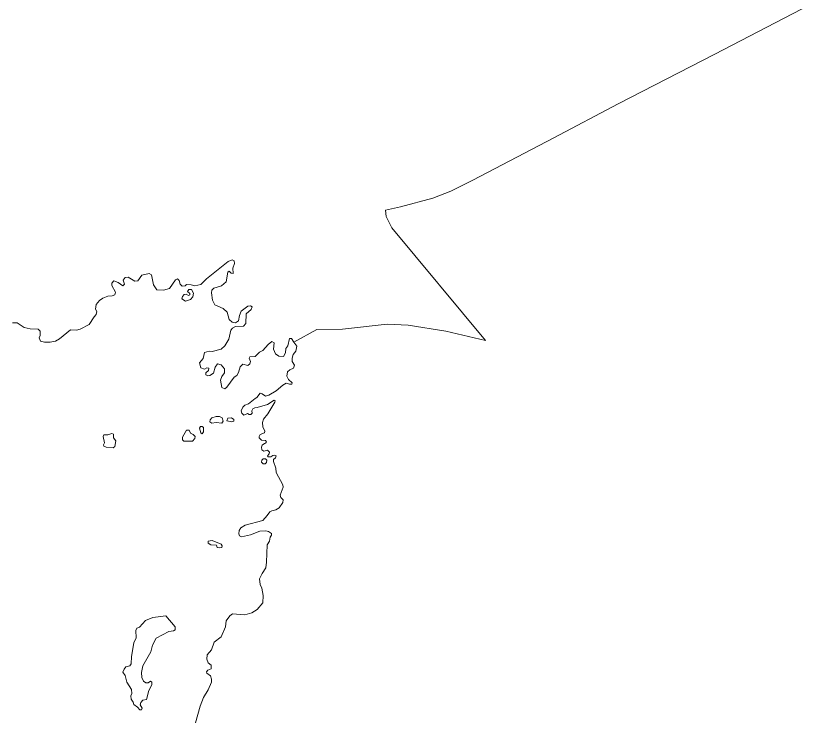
# Model space of a CAD drawing. Extents: x 369010 to 735936, y 6377141 to 6616555.
# Drawn here: x 413706 to 416653, y 6456293 to 6458861 of the extents above; entities that cross this region are included whole.
import ezdxf

# ---------------------------------------------------------------- set-up
doc = ezdxf.new("R2010")
doc.units = 0
doc.header["$LTSCALE"] = 40
doc.layers.add('3', color=7, linetype='Continuous', lineweight=13)

msp = doc.modelspace()

# ---------------------------------------------------------------- linework, layer by layer
at = {"layer": '3'}
for points in [[(416652.68, 6458919.16), (416271.2, 6458721.71), (415916.36, 6458539.66), (415680.35, 6458414.37), (415382.94, 6458259.63), (415301.84, 6458219.08), (415236.3, 6458193.59), (415116.97, 6458161.48), (415062.02, 6458148.41), (415064.01, 6458126.07), (415084.86, 6458084.36), (415428.78, 6457670.6), (415283.3, 6457705.02), (415145.77, 6457726.87), (415068.65, 6457730.84), (414903.64, 6457712.8), (414810.62, 6457711.48), (414726.05, 6457664.97), (414736.81, 6457649.58), (414732.67, 6457631.54), (414723.73, 6457618.96), (414719.27, 6457606.38), (414720.09, 6457593.31), (414728.2, 6457580.56), (414724.56, 6457569.31), (414711.49, 6457563.02), (414702.05, 6457556.24), (414700.23, 6457539.19), (414706.19, 6457527.77), (414719.27, 6457515.19), (414717.78, 6457510.23), (414710.16, 6457510.72), (414697.59, 6457514.36), (414685.01, 6457507.08), (414660.51, 6457485.4), (414634.2, 6457470.17), (414621.45, 6457466.7), (414609.37, 6457475.3), (414601.92, 6457477.29), (414589.35, 6457461.73), (414583.39, 6457458.09), (414559.22, 6457437.9), (414545.98, 6457432.94), (414538.37, 6457426.15), (414532.58, 6457412.58), (414534.56, 6457403.97), (414542.51, 6457397.19), (414556.08, 6457402.81), (414561.87, 6457399.34), (414568.16, 6457399.01), (414572.8, 6457403.48), (414571.97, 6457413.07), (414575.44, 6457420.52), (414582.23, 6457423.67), (414591.33, 6457424.66)], [(414703.87, 6457650.9), (414709.67, 6457678.05), (414717.45, 6457677.55), (414726.05, 6457664.97), (414810.62, 6457711.48), (414903.64, 6457712.8), (415068.65, 6457730.84), (415145.77, 6457726.87), (415283.3, 6457705.02), (415428.78, 6457670.6), (415084.86, 6458084.36), (415064.01, 6458126.07), (415062.02, 6458148.41), (415116.97, 6458161.48), (415236.3, 6458193.59), (415301.84, 6458219.08), (415382.94, 6458259.63), (415680.35, 6458414.37), (415916.36, 6458539.66), (416271.2, 6458721.71), (416652.68, 6458919.16)], [(414210.67, 6457875.16), (414222.59, 6457856.79), (414247.58, 6457854.81), (414269.43, 6457861.59), (414290.78, 6457892.87), (414298.55, 6457896.51), (414305.34, 6457890.72), (414307.99, 6457877.64), (414316.26, 6457870.36), (414326.69, 6457871.52), (414331.99, 6457875.66), (414349.03, 6457874.5), (414362.11, 6457871.52), (414383.95, 6457876.65), (414405.3, 6457897.51), (414484.08, 6457960.4), (414499.81, 6457966.19), (414506.1, 6457963.04), (414507.92, 6457953.11), (414501.63, 6457936.4), (414502.46, 6457917.03), (414496.17, 6457917.53), (414488.55, 6457924.65), (414483.09, 6457921.5), (414476.8, 6457885.92), (414459.76, 6457871.52), (414432.61, 6457862.91), (414425, 6457855.3), (414423.18, 6457846.2), (414427.15, 6457819.22), (414435.76, 6457801.18), (414466.04, 6457787.61), (414480.44, 6457774.54), (414488.06, 6457747.56), (414498.98, 6457738.46), (414511.06, 6457735.31), (414522.81, 6457742.92), (414526.45, 6457762.29), (414532.25, 6457778.67), (414557.07, 6457797.04), (414566.51, 6457798.04), (414572.46, 6457794.4), (414568.82, 6457783.97), (414550.29, 6457768.74), (414549.96, 6457732.66), (414540.36, 6457723.06), (414512.06, 6457721.74), (414501.13, 6457716.28), (414494.02, 6457709.16), (414487.23, 6457675.73), (414472.83, 6457650.9), (414458.76, 6457638.33), (414425.66, 6457630.22), (414414.9, 6457632.04), (414397.2, 6457626.08), (414393.22, 6457604.07), (414379.65, 6457588.67), (414384.62, 6457570.63), (414398.19, 6457565.34), (414406.63, 6457570.63), (414413.41, 6457569.31), (414413.08, 6457560.37), (414403.15, 6457551.77), (414402.66, 6457544.49), (414409.94, 6457541.34), (414417.55, 6457542.33), (414431.45, 6457551.27), (414436.92, 6457572.46), (414445.52, 6457584.7), (414458.6, 6457581.89), (414471.67, 6457566.66), (414471.67, 6457552.26), (414461.25, 6457538.2), (414456.78, 6457525.62), (414461.25, 6457497.65), (414472.17, 6457493.51), (414479.29, 6457498.97), (414506.76, 6457535.88), (414516.36, 6457542.66), (414522.65, 6457553.59), (414528.44, 6457574.28), (414539.03, 6457583.38), (414556.58, 6457579.24), (414564.35, 6457585.53), (414566.51, 6457593.64), (414562.04, 6457605.89), (414564.69, 6457611.35), (414584.21, 6457611.68), (414599.11, 6457627.9), (414612.18, 6457633.86), (414631.88, 6457655.87), (414644.95, 6457666.79), (414653.06, 6457662.16), (414651.41, 6457638.33), (414658.53, 6457622.11), (414670.28, 6457613.5), (414687.16, 6457612.18), (414694.77, 6457625.75), (414696.59, 6457641.47), (414703.87, 6457650.9)], [(413692.98, 6457735.64), (413709.86, 6457735.15), (413735.51, 6457717.93), (413757.85, 6457713.13), (413787.98, 6457712.64), (413794.26, 6457704.86), (413794.26, 6457688.8), (413791.12, 6457679.87), (413795.75, 6457668.45), (413810.32, 6457664.31), (413831.17, 6457664.31), (413850.54, 6457668.45), (413865.6, 6457677.22), (413906.64, 6457709.49), (413927.49, 6457709), (413942.06, 6457712.64), (413974.33, 6457728.86), (413993.03, 6457757.49), (414000.32, 6457765.76), (414002.47, 6457777.18), (413998.33, 6457785.62), (414000.81, 6457803.33), (414012.9, 6457817.9), (414024.81, 6457825.68), (414042.52, 6457833.46), (414059.24, 6457834.45), (414068.5, 6457838.09), (414070.66, 6457848.52), (414058.08, 6457872.02), (414058.08, 6457881.29), (414064.86, 6457890.22), (414080.59, 6457883.93), (414098.3, 6457871.52), (414103.92, 6457877.15), (414099.29, 6457892.21), (414106.07, 6457901.64), (414117.99, 6457902.64), (414141.99, 6457888.07), (414152.91, 6457889.23), (414167.48, 6457910.41), (414195.11, 6457916.21), (414203.39, 6457911.08), (414210.67, 6457875.16)], [(414591.33, 6457424.66), (414628.74, 6457435.58), (414652.9, 6457451.97), (414657.2, 6457449.65), (414656.37, 6457444.36), (414629.89, 6457401.32), (414614.67, 6457381.63), (414610.86, 6457369.38), (414611.52, 6457353.66), (414619.47, 6457338.43), (414617.98, 6457331.32), (414602.42, 6457325.69), (414597.95, 6457318.41), (414598.61, 6457313.94), (414607.39, 6457305.5), (414621.29, 6457303.35), (414624.76, 6457298.38), (414621.78, 6457293.42), (414617.98, 6457292.75), (414610.03, 6457286.63), (414607.05, 6457279.02), (414608.21, 6457269.25), (414615, 6457264.62), (414628.9, 6457268.42), (414635.85, 6457260.98), (414635.36, 6457254.85), (414628.57, 6457247.24), (414631.22, 6457243.93), (414641.15, 6457244.26), (414649.09, 6457249.23), (414656.21, 6457250.22), (414660.35, 6457246.91), (414658.53, 6457240.12), (414651.24, 6457234.33), (414650.91, 6457226.06), (414659.52, 6457202.55), (414660.35, 6457186.83), (414685.01, 6457141.32), (414686.5, 6457132.38), (414675.9, 6457102.75), (414677.72, 6457093.98), (414686.5, 6457085.38), (414685.67, 6457075.61), (414671.77, 6457057.08), (414659.52, 6457049.13), (414644.79, 6457045.66), (414637.18, 6457041.52), (414627.91, 6457028.28), (414611.85, 6457010.4), (414547.31, 6456993.52), (414531.42, 6456983.59), (414524.47, 6456973), (414523.31, 6456961.58), (414525.96, 6456953.8), (414533.9, 6456950.66), (414566.34, 6456957.94), (414601.43, 6456970.85), (414622.28, 6456972.17), (414632.87, 6456969.52), (414643.13, 6456962.41), (414644.29, 6456955.95), (414638.67, 6456948.34), (414636.35, 6456934.77), (414627.25, 6456920.87), (414625.43, 6456856.98), (414622.28, 6456836.13), (414609.54, 6456815.61), (414600.1, 6456796.41), (414602.59, 6456775.55), (414608.71, 6456761.98), (414612.85, 6456734.34), (414611.69, 6456707.37), (414590.5, 6456683.7), (414571.31, 6456670.79), (414545.49, 6456663.51), (414500.47, 6456667.81), (414490.71, 6456659.87), (414477.13, 6456641.33), (414475.15, 6456620.15), (414458.93, 6456582.58), (414432.78, 6456563.38), (414423.34, 6456535.41), (414407.13, 6456517.53), (414405.8, 6456501.64), (414411.26, 6456487.58), (414422.19, 6456478.97), (414422.52, 6456466.06), (414409.61, 6456461.1), (414405.47, 6456455.14), (414405.8, 6456450.17), (414420.2, 6456440.08), (414424.01, 6456427.5), (414423.01, 6456417.24), (414410.77, 6456388.27), (414394.55, 6456360.63), (414381.97, 6456329.19), (414364.26, 6456267.95)]]:
    msp.add_lwpolyline(points, dxfattribs=at)
for points in [[(414340.43, 6457858.45), (414335.46, 6457850.34), (414344.4, 6457843.55), (414343.57, 6457837.76), (414339.6, 6457836.27), (414330.99, 6457841.23), (414323.22, 6457839.91), (414316.93, 6457832.3), (414315.11, 6457824.19), (414328.68, 6457815.58), (414345.89, 6457821.37), (414354.83, 6457830.97), (414357.14, 6457844.87), (414349.86, 6457857.45)], [(414461.41, 6457366.73), (414466.87, 6457374.84), (414462.73, 6457387.26), (414452.47, 6457391.72), (414440.72, 6457392.22), (414424.34, 6457386.43), (414418.38, 6457379.31), (414416.89, 6457372.03), (414424.34, 6457366.9), (414440.23, 6457369.55)], [(414498.32, 6457372.03), (414505.1, 6457374.35), (414505.1, 6457380.47), (414496.99, 6457386.43), (414483.92, 6457385.44), (414479.78, 6457376)], [(414062.05, 6457276.7), (414068.84, 6457281.33), (414072.15, 6457302.52), (414063.37, 6457313.11), (414063.54, 6457326.68), (414058.08, 6457329.66), (414042.69, 6457324.2), (414027.96, 6457324.03), (414026.3, 6457318.41), (414031.27, 6457295.24), (414027.62, 6457287.79), (414028.62, 6457282.49), (414036.56, 6457278.69)], [(414353.5, 6457300.7), (414362.11, 6457310.79), (414363.27, 6457318.08), (414356.48, 6457325.69), (414346.22, 6457330.98), (414341.42, 6457341.91), (414331.99, 6457341.91), (414317.26, 6457316.09), (414317.26, 6457306.66), (414322.39, 6457301.86)], [(414388.75, 6457354.82), (414382.63, 6457354.82), (414379.65, 6457349.02), (414384.12, 6457331.98), (414388.75, 6457328.17), (414394.38, 6457335.78), (414394.05, 6457351.01)], [(414620.63, 6457218.44), (414625.92, 6457222.75), (414627.08, 6457231.02), (414622.12, 6457236.98), (414612.68, 6457236.65), (414607.72, 6457231.85), (414607.05, 6457224.57), (414613.01, 6457218.61)], [(414454.29, 6456909.28), (414461.58, 6456911.1), (414462.73, 6456917.06), (414458.93, 6456923.18), (414426.32, 6456937.25), (414411.26, 6456934.11), (414411.26, 6456926.66), (414420.7, 6456920.53), (414441.88, 6456919.54), (414444.86, 6456911.6)], [(414255.69, 6456660.53), (414208.36, 6456653.74), (414180.72, 6456643.48), (414158.7, 6456618.99), (414149.93, 6456614.85), (414145.3, 6456606.57), (414146.79, 6456580.09), (414139.01, 6456561.56), (414129.58, 6456511.57), (414128.91, 6456484.6), (414123.29, 6456476.82), (414109.71, 6456473.67), (414102.43, 6456465.07), (414098.3, 6456453.98), (414106.57, 6456441.07), (414112.86, 6456417.4), (414129.41, 6456389.76), (414131.73, 6456374.87), (414127.59, 6456366.92), (414128.25, 6456353.85), (414136.03, 6456343.59), (414138.51, 6456334.82), (414152.25, 6456325.38), (414160.52, 6456315.12), (414166.98, 6456314.79), (414169.13, 6456321.91), (414161.68, 6456333.33), (414164.66, 6456342.76), (414171.78, 6456351.04), (414184.85, 6456353.68), (414193.29, 6456386.78), (414204.22, 6456407.14), (414205.05, 6456416.24), (414200.08, 6456419.89), (414190.65, 6456414.59), (414182.7, 6456414.75), (414173.6, 6456421.04), (414167.48, 6456433.62), (414167.14, 6456452.16), (414171.94, 6456477.15), (414200.91, 6456527.79), (414207.53, 6456552.45), (414220.93, 6456578.11), (414266.61, 6456602.77), (414284.16, 6456604.59), (414289.78, 6456608.39), (414290.11, 6456619.98)]]:
    msp.add_lwpolyline(points, close=True, dxfattribs=at)

doc.saveas('drawing.dxf')
